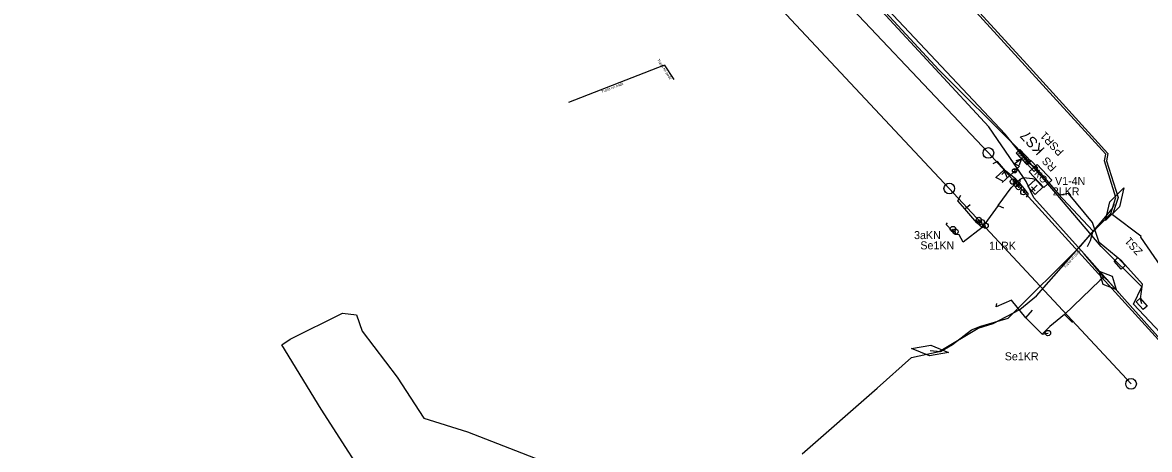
# Model space of a CAD drawing. Extents: x -748507 to -687366, y -1057342 to -1024924.
# Drawn here: x -744934.9 to -744723.6, y -1030548.1 to -1030468.1 of the extents above; entities that cross this region are included whole.
import ezdxf

# ---------------------------------------------------------------- set-up
doc = ezdxf.new("R2010")
doc.units = 0
for name, color, linetype in [('6kV - SŽDC', 7, 'Continuous'), ('DK + TKK - SŽDC', 7, 'Continuous'), ('kanalizace ČD', 7, 'Continuous'), ('Sděl MK - SŽDC', 7, 'Continuous'), ('TK+DOK_Pha Holešovice - Kralupy', 7, 'Continuous'), ('Vedení NN - SŽDC', 7, 'Continuous'), ('ČEZ Distribuce - NN', 7, 'Continuous'), ('ČEZ Distribuce - VN', 7, 'Continuous')]:
    doc.layers.add(name, color=color, linetype=linetype)

msp = doc.modelspace()

# ---------------------------------------------------------------- linework, layer by layer
at = {"layer": '6kV - SŽDC'}
for points in [[(-744633.68, -1030663.87), (-744637.13, -1030652.92), (-744643.81, -1030639.98), (-744654.57, -1030618.88), (-744661.52, -1030605.24), (-744678.82, -1030577.15), (-744684.35, -1030569.37), (-744699.32, -1030549.46), (-744712.76, -1030532.27), (-744717.68, -1030530.39), (-744726.6, -1030520.87), (-744725.03, -1030517.65), (-744732.67, -1030510.12), (-744740.81, -1030500.54), (-744748.56, -1030491.47), (-744763.12, -1030477.01), (-744780.79, -1030457.84)], [(-744731.83, -1030505.25), (-744731.02, -1030501.7), (-744728.45, -1030499.11), (-744729.26, -1030502.66), (-744731.83, -1030505.25)], [(-744764.74, -1030529.57), (-744762.79, -1030529.78), (-744760.57, -1030528.46), (-744756.97, -1030525.7), (-744755.2, -1030525.03), (-744750.13, -1030523.55), (-744736.57, -1030510.05), (-744734.81, -1030507.99), (-744732.41, -1030505.21), (-744730.64, -1030503.09), (-744730.14, -1030502.18)], [(-744728.18, -1030513.64), (-744728.91, -1030514.32), (-744730.26, -1030512.84), (-744729.53, -1030512.17), (-744728.18, -1030513.64)], [(-744768.22, -1030529.2), (-744764.63, -1030528.58), (-744761.26, -1030529.95), (-744764.85, -1030530.56), (-744768.22, -1030529.2)]]:
    msp.add_lwpolyline(points, dxfattribs=at)
at = {"layer": 'DK + TKK - SŽDC'}
for p, q in [((-744747.12, -1030492.77), (-744748.53, -1030492.72)), ((-744747.48, -1030492.38), (-744748.33, -1030492.35)), ((-744746.76, -1030493.16), (-744748.17, -1030493.11)), ((-744747.84, -1030491.99), (-744747.94, -1030491.99)), ((-744746.39, -1030493.54), (-744747.81, -1030493.5)), ((-744746.03, -1030493.93), (-744747.44, -1030493.88)), ((-744746.02, -1030494.31), (-744747.08, -1030494.27)), ((-744746.41, -1030494.67), (-744746.72, -1030494.66)), ((-744749.26, -1030497.93), (-744749.16, -1030497.93)), ((-744748.65, -1030498.37), (-744748.55, -1030498.37)), ((-744748.2, -1030498.95), (-744748.1, -1030498.95)), ((-744745.02, -1030499.64), (-744745.71, -1030498.91)), ((-744745.36, -1030499.27), (-744744.64, -1030498.59)), ((-744747.31, -1030499.92), (-744747.21, -1030499.92)), ((-744755.65, -1030505.12), (-744755.55, -1030505.12)), ((-744755.09, -1030505.53), (-744754.99, -1030505.53)), ((-744760.5, -1030506.82), (-744760.4, -1030506.82)), ((-744760.03, -1030507.32), (-744759.93, -1030507.32)), ((-744754.39, -1030506.21), (-744754.29, -1030506.21)), ((-744729.09, -1030519.04), (-744733.81, -1030513.88)), ((-744732.31, -1030517.24), (-744733.02, -1030514.74)), ((-744733.02, -1030514.74), (-744730.59, -1030515.68)), ((-744730.59, -1030515.68), (-744729.88, -1030518.18)), ((-744729.88, -1030518.18), (-744732.31, -1030517.24)), ((-744742.69, -1030526.32), (-744742.59, -1030526.32))]:
    msp.add_line(p, q, dxfattribs=at)
for points in [[(-744748.99, -1030494.59), (-744753.74, -1030487.7), (-744773.86, -1030465.97), (-744790.82, -1030447.45), (-744803.68, -1030434.1), (-744816.94, -1030419.31)], [(-744748.99, -1030494.59), (-744747.23, -1030493.38)], [(-744746.57, -1030494.82), (-744748.62, -1030492.63), (-744747.89, -1030491.94), (-744745.84, -1030494.13), (-744746.57, -1030494.82)], [(-744752.09, -1030494.18), (-744752.95, -1030494.61)], [(-744748, -1030498.23), (-744748.68, -1030497.45), (-744750.6, -1030495.94), (-744752.09, -1030494.18)], [(-744747.25, -1030497.14), (-744748.99, -1030494.59)], [(-744747.98, -1030494.77), (-744747.59, -1030493.72), (-744748.67, -1030494.04)], [(-744752.01, -1030502.43), (-744749.53, -1030499.11), (-744747.85, -1030497.51), (-744747.25, -1030497.14)], [(-744750.6, -1030495.94), (-744751.28, -1030496.58)], [(-744748.68, -1030497.45), (-744749.21, -1030497.93)], [(-744747.85, -1030497.51), (-744748, -1030498.23)], [(-744747.25, -1030497.14), (-744745.54, -1030497.36), (-744744.78, -1030497.57)], [(-744745.28, -1030500.97), (-744746.7, -1030497.92), (-744747.25, -1030497.14)], [(-744745.05, -1030500.34), (-744746.41, -1030498.88), (-744744.95, -1030497.52), (-744743.59, -1030498.98), (-744745.05, -1030500.34)], [(-744748.6, -1030498.37), (-744748, -1030498.23), (-744748.15, -1030498.95)], [(-744748, -1030498.23), (-744746.91, -1030499.55), (-744746.36, -1030500.26)], [(-744746.91, -1030499.55), (-744747.26, -1030499.92)], [(-744746.01, -1030499.91), (-744745, -1030498.93)], [(-744759.54, -1030501.56), (-744758.98, -1030500.48)], [(-744754.96, -1030506.55), (-744755.99, -1030505.69), (-744758.22, -1030503.06), (-744759.54, -1030501.56)], [(-744746.36, -1030500.26), (-744746.72, -1030500.83)], [(-744732.16, -1030515.85), (-744735.86, -1030511.44), (-744745.28, -1030500.97)], [(-744740.76, -1030500.23), (-744734.26, -1030507.19), (-744734.73, -1030509.04), (-744735.3, -1030510.18)], [(-744752.01, -1030502.43), (-744754.96, -1030506.55), (-744758.54, -1030509.29)], [(-744758.22, -1030503.06), (-744757.22, -1030502.25)], [(-744752.01, -1030502.43), (-744751, -1030502.85)], [(-744760.58, -1030507.17), (-744761.74, -1030505.96), (-744761.46, -1030505.69)], [(-744755.04, -1030505.53), (-744755.99, -1030505.69), (-744755.6, -1030505.12)], [(-744760.58, -1030507.17), (-744760.45, -1030506.82)], [(-744758.54, -1030509.29), (-744759.3, -1030507.91), (-744759.96, -1030507.82), (-744760.58, -1030507.17)], [(-744759.96, -1030507.82), (-744759.98, -1030507.32)], [(-744754.96, -1030506.55), (-744754.34, -1030506.21)], [(-744732.16, -1030515.85), (-744732.93, -1030516.47), (-744739.55, -1030522.83), (-744742.28, -1030525.1), (-744743.7, -1030526.52)], [(-744720.98, -1030528.16), (-744731.45, -1030516.46), (-744732.16, -1030515.85)], [(-744743.7, -1030526.52), (-744746.81, -1030523.47), (-744749.51, -1030520.15), (-744752.33, -1030521.43), (-744752.25, -1030520.77)], [(-744746.81, -1030523.47), (-744745.54, -1030522.05)], [(-744739.55, -1030522.83), (-744738.06, -1030524.35)], [(-744743.7, -1030526.52), (-744742.64, -1030526.32)]]:
    msp.add_lwpolyline(points, dxfattribs=at)
msp.add_lwpolyline([(-744746.57, -1030494.82), (-744748.62, -1030492.63), (-744747.89, -1030491.94), (-744745.84, -1030494.13)], close=True, dxfattribs=at)
for centre in [(-744749.21, -1030497.93), (-744748.6, -1030498.37), (-744748.15, -1030498.95), (-744747.26, -1030499.92), (-744755.6, -1030505.12), (-744755.04, -1030505.53), (-744754.34, -1030506.21), (-744760.45, -1030506.82), (-744759.98, -1030507.32), (-744742.64, -1030526.32)]:
    msp.add_circle(centre, 0.5, dxfattribs=at)
at = {"layer": 'kanalizace ČD'}
for points in [[(-744720.03, -1030529.66), (-744753.81, -1030492.57), (-744788.1, -1030456.23), (-744821.63, -1030419.65), (-744859.24, -1030380.47), (-744886.71, -1030351.73), (-744909.28, -1030328.12)], [(-744727.07, -1030535.84), (-744761.14, -1030499.23), (-744795.4, -1030462.6), (-744829.56, -1030426.42), (-744866.07, -1030386.75), (-744893.54, -1030358.16), (-744916.43, -1030335.2)]]:
    msp.add_lwpolyline(points, dxfattribs=at)
for centre in [(-744753.81, -1030492.57), (-744761.14, -1030499.23), (-744727.07, -1030535.84)]:
    msp.add_circle(centre, 1, dxfattribs=at)
at = {"layer": 'Sděl MK - SŽDC'}
for p, q in [((-744752.39, -1030497.15), (-744750.93, -1030495.79)), ((-744751, -1030497.91), (-744752.39, -1030497.15)), ((-744751.22, -1030498.11), (-744749.18, -1030496.2)), ((-744750.93, -1030495.79), (-744750.27, -1030497.22)), ((-744748.56, -1030496.11), (-744749.25, -1030496.09)), ((-744748.55, -1030495.71), (-744749.23, -1030495.69))]:
    msp.add_line(p, q, dxfattribs=at)
msp.add_lwpolyline([(-744748.9, -1030495.91), (-744747.97, -1030495.07), (-744748.99, -1030494.59), (-744753.74, -1030487.7), (-744773.86, -1030465.97), (-744790.82, -1030447.45), (-744801.07, -1030436.31)], dxfattribs=at)
msp.add_circle((-744748.9, -1030495.91), 0.401, dxfattribs=at)
msp.add_circle((-744748.9, -1030495.91), 0.401, dxfattribs=at)
at = {"layer": 'TK+DOK_Pha Holešovice - Kralupy'}
for points in [[(-744753.74, -1030487.7), (-744773.86, -1030465.97), (-744790.82, -1030447.45), (-744803.68, -1030434.1), (-744818.78, -1030417.38), (-744840.92, -1030394.05), (-744852.51, -1030381.42), (-744870.15, -1030362.35), (-744888.54, -1030342.9), (-744910.79, -1030318.89), (-744926.63, -1030301.78), (-744936.98, -1030290.45), (-744940.24, -1030286.84), (-744944.31, -1030280.12), (-744947.52, -1030276.9), (-744950.99, -1030273.46), (-744962.68, -1030262.14)], [(-744698.44, -1030550.34), (-744711.31, -1030534.03), (-744714.87, -1030531.58), (-744719.2, -1030529.45), (-744720.98, -1030528.16), (-744731.45, -1030516.46), (-744735.86, -1030511.44), (-744745.28, -1030500.97), (-744746.7, -1030497.92), (-744747.25, -1030497.14), (-744748.99, -1030494.59), (-744753.74, -1030487.7), (-744773.86, -1030465.97), (-744790.82, -1030447.45), (-744803.68, -1030434.1), (-744818.78, -1030417.38)], [(-744698.44, -1030550.34), (-744711.31, -1030534.03), (-744714.87, -1030531.58), (-744719.2, -1030529.45), (-744720.98, -1030528.16), (-744731.45, -1030516.46), (-744735.86, -1030511.44), (-744745.28, -1030500.97), (-744746.7, -1030497.92), (-744747.25, -1030497.14), (-744748.99, -1030494.59), (-744753.74, -1030487.7)]]:
    msp.add_lwpolyline(points, dxfattribs=at)
at = {"layer": 'Vedení NN - SŽDC'}
for p, q in [((-744744.69, -1030494.72), (-744746.16, -1030496.1)), ((-744741.93, -1030497.67), (-744744.69, -1030494.72)), ((-744746.16, -1030496.1), (-744743.4, -1030499.04)), ((-744743.4, -1030499.04), (-744741.93, -1030497.67))]:
    msp.add_line(p, q, dxfattribs=at)
for points in [[(-744725.07, -1030520.85), (-744725.31, -1030519.93), (-744724.91, -1030517.17), (-744728.77, -1030512.84), (-744733.05, -1030509.33), (-744734.32, -1030505.59), (-744738.8, -1030500.14), (-744740.4, -1030500.49), (-744744.93, -1030495.31), (-744745.57, -1030494.96), (-744746.28, -1030494.51), (-744750.68, -1030489.05), (-744790.65, -1030446.49), (-744797.13, -1030440.06)], [(-744744.52, -1030495.35), (-744745.25, -1030496.03), (-744746.62, -1030494.57), (-744745.89, -1030493.89), (-744744.52, -1030495.35)], [(-744724.03, -1030521.26), (-744724.77, -1030521.93), (-744726.11, -1030520.45), (-744725.37, -1030519.77), (-744724.03, -1030521.26)]]:
    msp.add_lwpolyline(points, dxfattribs=at)
at = {"layer": 'ČEZ Distribuce - NN'}
for points in [[(-744832.44, -1030483.07), (-744814.68, -1030476.14)], [(-744814.58, -1030476.07), (-744812.78, -1030478.83)]]:
    msp.add_lwpolyline(points, dxfattribs=at)
at = {"layer": 'ČEZ Distribuce - VN'}
for points in [[(-744713.1, -1030358.6), (-744716.26, -1030364.3), (-744732.32, -1030380.44), (-744742.17, -1030390.22), (-744745.39, -1030393.66), (-744755.04, -1030402.89), (-744756.24, -1030403.62), (-744768.93, -1030415.62), (-744783.91, -1030429.72), (-744781.73, -1030432.42), (-744761.01, -1030455.07), (-744762.22, -1030458.82), (-744746.62, -1030475.95), (-744731.39, -1030492.65), (-744731.65, -1030494.03), (-744729.51, -1030500.91), (-744730.53, -1030504.13), (-744725.22, -1030508.07), (-744725.27, -1030508.34), (-744662.32, -1030599.61)], [(-744788.72, -1030548.96), (-744774.64, -1030536.63), (-744768.24, -1030530.88), (-744763.07, -1030529.77), (-744755.71, -1030525.37), (-744752.93, -1030524.54), (-744747.89, -1030521.91), (-744744.78, -1030519.31), (-744734.59, -1030507.76), (-744730.88, -1030503.92), (-744729.93, -1030500.91), (-744732.06, -1030494.05), (-744731.82, -1030492.77), (-744746.92, -1030476.22), (-744762.67, -1030458.92)], [(-744867.98, -1030557.58), (-744878.88, -1030540.59), (-744886.26, -1030528.54), (-744884.73, -1030527.45), (-744874.87, -1030522.58), (-744872.26, -1030522.87), (-744871.22, -1030525.97), (-744864.63, -1030534.56), (-744859.66, -1030542.29), (-744851.44, -1030544.82), (-744829.8, -1030553.28)]]:
    msp.add_lwpolyline(points, dxfattribs=at)

# ---------------------------------------------------------------- texts
at = {"layer": '6kV - SŽDC'}
msp.add_text('ZS1', height=1.5, rotation=132.4724, dxfattribs=at).set_placement((-744724.79, -1030510.92))
at = {"layer": 'DK + TKK - SŽDC'}
msp.add_text('KS7', height=2, rotation=133.105, dxfattribs=at).set_placement((-744743.13, -1030491.82))
for s, p in [('V1-4N', (-744741.32, -1030498.57)), ('2LKR', (-744741.75, -1030500.53)), ('3aKN', (-744767.75, -1030508.71)), ('Se1KN', (-744766.57, -1030510.63)), ('1LRK', (-744753.68, -1030510.7)), ('Se1KR', (-744750.74, -1030531.42))]:
    msp.add_text(s, height=1.5, dxfattribs=at).set_placement(p)
at = {"layer": 'Vedení NN - SŽDC'}
for s, height, rotation, p in [('PSR1', 1.5, 133.1001, (-744739.58, -1030492.26)), ('RS', 1.5, 133.1001, (-744740.91, -1030495.2)), ('KO', 1.344, 313.1001, (-744745.33, -1030496.51))]:
    msp.add_text(s, height=height, rotation=rotation, dxfattribs=at).set_placement(p)
at = {"layer": 'ČEZ Distribuce - NN'}
for s, rotation, p in [('Trasa nn podz', 303.2463, (-744815.95, -1030475.17)), ('Trasa nn nadz', 21.3006, (-744826.26, -1030481.35))]:
    msp.add_text(s, height=0.5, rotation=rotation, dxfattribs=at).set_placement(p)
at = {"layer": 'ČEZ Distribuce - VN'}
msp.add_text('Trasa vn podz', height=0.5, rotation=48.5796, dxfattribs=at).set_placement((-744739.39, -1030514.18))

doc.saveas('drawing.dxf')
